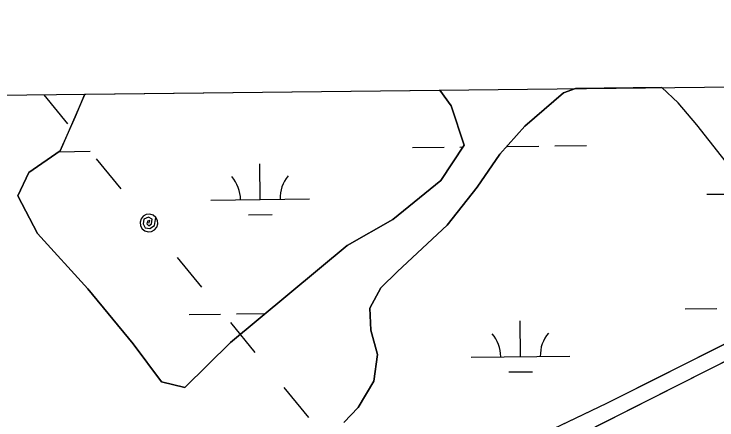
# Model space of a CAD drawing. Extents: x 3684037 to 3722149, y 433263 to 459021.
# Drawn here: x 3712748 to 3713459, y 456818 to 457228 of the extents above; entities that cross this region are included whole.
import ezdxf

# ---------------------------------------------------------------- set-up
doc = ezdxf.new("R2010")
doc.units = 0
for name, color, linetype in [('V-GRID-FRAM', 7, 'Continuous'), ('V-TOPO-SHOR', 7, 'Continuous'), ('V-UTIL-LINE', 7, 'Continuous'), ('V-WETL-SWMP', 7, 'Continuous')]:
    doc.layers.add(name, color=color, linetype=linetype)

msp = doc.modelspace()

# ---------------------------------------------------------------- linework, layer by layer
at = {"layer": 'V-GRID-FRAM'}
msp.add_lwpolyline([(3688058.95, 456858.86), (3719789.33, 457228.09), (3720008.82, 439046.89), (3688262.58, 438677.48), (3688058.95, 456858.86)], dxfattribs=at)
at = {"layer": 'V-TOPO-SHOR'}
for points in [[(3712819.44, 457146.98), (3712794.55, 457089.93), (3712762.88, 457067.99), (3712751.52, 457044.17), (3712771.35, 457006.1), (3712822.37, 456950.12), (3712868.17, 456894.71), (3712896.9, 456856.28), (3712920.52, 456850.34), (3712966.64, 456896.11), (3713084.81, 456994.11), (3713130.98, 457020.34), (3713179.45, 457059.93), (3713203.15, 457095.59), (3713189.9, 457135.41), (3713178.66, 457151.16)], [(3713081.51, 456815.23), (3713095.99, 456830.36), (3713111.78, 456856.9), (3713115.59, 456884), (3713108.76, 456908.36), (3713107.73, 456930.8), (3713118.71, 456951.33), (3713135.69, 456967.63), (3713185.88, 457014.77), (3713216.36, 457053.15), (3713239.3, 457086.29), (3713264.38, 457114.79), (3713303.76, 457148.36), (3713315.8, 457152.76)], [(3712838.24, 456519.74), (3712832.9, 456534.71), (3712831.86, 456540.25), (3712834.15, 456546.85), (3712839.19, 456552.87), (3712859.23, 456561.09), (3712898.24, 456590.44), (3712912.72, 456600.21), (3712937.75, 456614.27), (3713222.21, 456753.35), (3713546.75, 456917.35), (3713726.11, 456996.38)], [(3712894.58, 456619.38), (3712963.04, 456650.97), (3713347.47, 456834.69), (3713654.77, 456988.96)]]:
    msp.add_lwpolyline(points, dxfattribs=at)
at = {"layer": 'V-UTIL-LINE'}
for points in [[(3712777.76, 457146.46), (3712801.73, 457117.24)], [(3712830.93, 457081.66), (3712855.75, 457051.41)], [(3712884.21, 457016.72), (3712885.01, 457019.48), (3712882.81, 457018.72), (3712882.12, 457016.06), (3712884.21, 457014.02), (3712886.94, 457016.05), (3712887.52, 457020.7), (3712883.68, 457022.57), (3712879.23, 457020.6), (3712878.56, 457016.07), (3712880.58, 457012.08), (3712885.31, 457011.16), (3712889.77, 457014.39), (3712891.17, 457022.42), (3712888.46, 457024.65), (3712885.1, 457025.67), (3712881.6, 457025.33), (3712878.51, 457023.67), (3712876.28, 457020.96), (3712875.26, 457017.6), (3712875.6, 457014.1), (3712877.26, 457011.01), (3712879.97, 457008.78), (3712883.33, 457007.76), (3712886.83, 457008.1), (3712889.92, 457009.76), (3712892.15, 457012.47), (3712893.17, 457015.83), (3712892.83, 457019.33), (3712891.17, 457022.42)], [(3712912.68, 456982.02), (3712937.5, 456951.77)], [(3712966.7, 456916.19), (3712991.51, 456885.94)], [(3713020.71, 456850.36), (3713045.53, 456820.11)]]:
    msp.add_lwpolyline(points, dxfattribs=at)
at = {"layer": 'V-WETL-SWMP'}
for p, q in [((3713403.1, 457153.77), (3713315.8, 457152.76)), ((3713419.49, 457138.39), (3713403.1, 457153.77)), ((3712809.94, 457124.41), (3712819.44, 457146.98)), ((3712819.44, 457146.98), (3713178.66, 457151.16)), ((3713178.66, 457151.16), (3713189.9, 457135.41)), ((3713303.76, 457148.36), (3713264.38, 457114.79)), ((3713315.8, 457152.76), (3713303.76, 457148.36)), ((3713189.9, 457135.41), (3713203.15, 457095.59)), ((3713438.69, 457116), (3713419.49, 457138.39)), ((3712794.55, 457089.93), (3712809.94, 457124.41)), ((3713264.38, 457114.79), (3713239.3, 457086.29)), ((3713480.23, 457062.9), (3713438.69, 457116)), ((3712762.88, 457067.99), (3712794.55, 457089.93)), ((3712793.09, 457088.92), (3712824.95, 457089.29)), ((3713150.83, 457093.08), (3713182.83, 457093.45)), ((3713203.15, 457095.59), (3713179.45, 457059.93)), ((3713198.83, 457093.64), (3713201.88, 457093.68)), ((3713246.83, 457094.2), (3713278.83, 457094.57)), ((3713294.82, 457094.76), (3713326.82, 457095.13)), ((3713239.3, 457086.29), (3713216.36, 457053.15)), ((3712996.84, 457040.54), (3712996.42, 457076.54)), ((3712751.52, 457044.17), (3712762.88, 457067.99)), ((3713179.45, 457059.93), (3713130.98, 457020.34)), ((3713216.36, 457053.15), (3713185.88, 457014.77)), ((3713448.72, 457045.8), (3713505.89, 457046.47)), ((3712771.35, 457006.1), (3712751.52, 457044.17)), ((3712946.85, 457039.96), (3713046.84, 457041.13)), ((3712985.02, 457024.98), (3713009.02, 457025.25)), ((3713130.98, 457020.34), (3713084.81, 456994.11)), ((3713185.88, 457014.77), (3713135.69, 456967.63)), ((3712822.37, 456950.12), (3712771.35, 457006.1)), ((3713084.81, 456994.11), (3712966.64, 456896.11)), ((3713347.47, 456834.69), (3713654.77, 456988.96)), ((3713135.69, 456967.63), (3713118.71, 456951.33)), ((3712868.17, 456894.71), (3712822.37, 456950.12)), ((3713118.71, 456951.33), (3713107.73, 456930.8)), ((3713107.73, 456930.8), (3713108.76, 456908.36)), ((3713426.66, 456930.11), (3713458.66, 456930.48)), ((3712924.78, 456924.27), (3712956.78, 456924.64)), ((3712972.78, 456924.82), (3713001.67, 456925.16)), ((3713222.22, 456753.35), (3713546.75, 456917.35)), ((3713260.15, 456881.74), (3713259.73, 456917.73)), ((3713108.76, 456908.36), (3713115.59, 456884)), ((3712896.9, 456856.28), (3712868.17, 456894.71)), ((3712966.64, 456896.11), (3712920.52, 456850.34)), ((3713115.59, 456884), (3713111.78, 456856.9)), ((3713210.15, 456881.15), (3713310.14, 456882.32)), ((3713248.33, 456866.17), (3713272.32, 456866.45)), ((3712920.52, 456850.34), (3712896.9, 456856.28)), ((3713111.78, 456856.9), (3713095.99, 456830.36)), ((3712963.04, 456650.97), (3713347.47, 456834.69)), ((3713095.99, 456830.36), (3713081.51, 456815.23))]:
    msp.add_line(p, q, dxfattribs=at)
for centre, start, end in [((3712941.6, 457040.38), 359.89487, 41.43853), ((3713052.08, 457041.66), 139.89486, 181.43852), ((3713204.9, 456881.57), 359.89487, 41.43853), ((3713315.38, 456882.85), 139.89486, 181.43852)]:
    msp.add_arc(centre, 35.25, start, end, dxfattribs=at)

doc.saveas('drawing.dxf')
